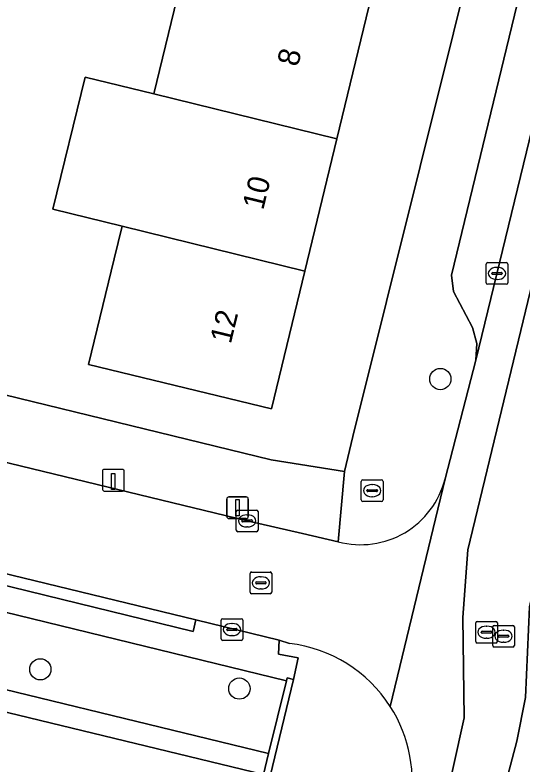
# Model space of a CAD drawing. Extents: x 162803 to 163818, y 381639 to 382475.
# Drawn here: x 163505.75 to 163529.1, y 382271.69 to 382306.18 of the extents above; entities that cross this region are included whole.
import ezdxf

# ---------------------------------------------------------------- set-up
doc = ezdxf.new("R2010")
doc.units = 0
for name, color, linetype in [('IMGEO_Boom', 7, 'Continuous'), ('IMGEO_Brandkraan', 7, 'Continuous'), ('IMGEO_Erf', 7, 'Continuous'), ('IMGEO_Groenvoorziening', 7, 'Continuous'), ('IMGEO_Haag', 7, 'Continuous'), ('IMGEO_Kolk', 7, 'Continuous'), ('IMGEO_Laadpaal', 7, 'Continuous'), ('IMGEO_Lichtmast', 7, 'Continuous'), ('IMGEO_Muur', 7, 'Continuous'), ('IMGEO_Oever', 7, 'Continuous'), ('IMGEO_Pand', 7, 'Continuous'), ('IMGEO_Pand_nummerreeks', 7, 'Continuous'), ('IMGEO_Parkeervlak_open', 7, 'Continuous'), ('IMGEO_Rijbaan_lokaal_gesloten', 7, 'Continuous'), ('IMGEO_Rijbaan_lokaal_open', 7, 'Continuous'), ('IMGEO_Rioolput', 7, 'Continuous'), ('IMGEO_Voetpad_open', 7, 'Continuous'), ('IMGEO_Waterloop', 7, 'Continuous')]:
    doc.layers.add(name, color=color, linetype=linetype)

msp = doc.modelspace()

# ---------------------------------------------------------------- linework, layer by layer
at = {"layer": 'IMGEO_Boom'}
for centre in [(163525.343, 382289.418), (163506.92, 382276.056), (163516.087, 382275.169)]:
    msp.add_circle(centre, 0.489, dxfattribs=at)
at = {"layer": 'IMGEO_Brandkraan'}
for p, q in [((163521.702, 382283.854), (163521.702, 382284.706)), ((163521.777, 382284.78), (163522.629, 382284.78)), ((163522.703, 382284.706), (163522.703, 382283.854)), ((163521.961, 382284.274), (163521.961, 382284.286)), ((163522.004, 382284.323), (163522.402, 382284.323)), ((163522.19, 382284.56), (163522.215, 382284.56)), ((163522.445, 382284.286), (163522.445, 382284.274)), ((163522.399, 382284.237), (163522.001, 382284.237)), ((163522.213, 382284), (163522.188, 382284)), ((163522.629, 382283.78), (163521.777, 382283.78))]:
    msp.add_line(p, q, dxfattribs=at)
for points in [[(163521.702, 382283.854), (163521.702, 382284.706)], [(163521.777, 382284.78), (163522.629, 382284.78)], [(163522.703, 382284.706), (163522.703, 382283.854)], [(163522.629, 382283.78), (163521.777, 382283.78)]]:
    msp.add_lwpolyline(points, dxfattribs=at)
for centre, radius, start, end in [((163521.779, 382284.704), 0.0765, 91.552, 178.448), ((163521.779, 382284.704), 0.0765, 91.552, 178.448), ((163522.627, 382284.704), 0.0765, 1.552, 88.448), ((163522.627, 382284.704), 0.0765, 1.552, 88.448), ((163522.001, 382284.283), 0.0403, 85.8775, 175.7526), ((163521.998, 382284.273), 0.0366, 178.938, 274.7102), ((163522.402, 382284.28), 0.043, 264.8664, 352.4533), ((163522.406, 382284.285), 0.0386, 1.7309, 96.639), ((163521.779, 382283.856), 0.0765, 181.552, 268.448), ((163521.779, 382283.856), 0.0765, 181.552, 268.448), ((163522.627, 382283.856), 0.0765, 271.552, 358.448), ((163522.627, 382283.856), 0.0765, 271.552, 358.448)]:
    msp.add_arc(centre, radius, start, end, dxfattribs=at)
for centre, major_axis, ratio, start_param, end_param in [((163522.189, 382284.28), (-0.387, 0.002), 0.722429, 4.712389, 7.853982), ((163522.214, 382284.28), (-0.39, 0.002), 0.717154, 1.570796, 4.712389)]:
    msp.add_ellipse(centre, major_axis=major_axis, ratio=ratio, start_param=start_param, end_param=end_param, dxfattribs=at)
at = {"layer": 'IMGEO_Erf'}
for points in [[(163505.231, 382317.127), (163501.728, 382302.493), (163500.861, 382298.874), (163500, 382295.277), (163498.798, 382290.267), (163517.544, 382285.702), (163520.922, 382285.155), (163521.309, 382286.768), (163529.05, 382317.809)], [(163522.049, 382306.553), (163520.576, 382300.473), (163519.103, 382294.392), (163517.567, 382288.049), (163509.14, 382290.088), (163510.316, 382294.948), (163510.682, 382296.461), (163507.498, 382297.243), (163508.991, 382303.32), (163512.153, 382302.543), (163513.624, 382308.623)]]:
    msp.add_lwpolyline(points, dxfattribs=at)
at = {"layer": 'IMGEO_Groenvoorziening'}
for points in [[(163518.256, 382275.522), (163500, 382279.97), (163472.157, 382286.755), (163420.351, 382299.356), (163416.686, 382300.253), (163349.883, 382316.551), (163343.388, 382318.134), (163324.098, 382322.834), (163323.248, 382319.272), (163500.236, 382276.35), (163517.432, 382272.18)], [(163490.738, 382283.998), (163490.619, 382283.491), (163500.284, 382281.136), (163513.959, 382277.803), (163514.087, 382278.331)]]:
    msp.add_lwpolyline(points, close=True, dxfattribs=at)
msp.add_lwpolyline([(163472.157, 382286.755), (163500, 382279.97), (163518.256, 382275.522), (163518.29, 382275.658), (163518.575, 382275.587), (163518.801, 382276.586), (163517.882, 382276.755), (163517.921, 382277.4), (163514.087, 382278.331), (163513.959, 382277.803), (163500.284, 382281.136), (163490.619, 382283.491), (163490.738, 382283.998), (163489.329, 382284.34), (163489.206, 382283.835), (163482.39, 382285.497), (163482.482, 382286.001), (163480.667, 382286.442), (163480.567, 382285.941), (163472.441, 382287.921)], dxfattribs=at)
at = {"layer": 'IMGEO_Haag'}
msp.add_lwpolyline([(163490.619, 382283.491), (163500.284, 382281.136), (163513.959, 382277.803), (163514.087, 382278.331), (163490.738, 382283.998)], close=True, dxfattribs=at)
at = {"layer": 'IMGEO_Kolk'}
for p, q in [((163527.45, 382293.856), (163527.45, 382294.708)), ((163527.525, 382294.782), (163528.377, 382294.782)), ((163528.451, 382294.708), (163528.451, 382293.856)), ((163527.709, 382294.276), (163527.709, 382294.288)), ((163527.752, 382294.325), (163528.15, 382294.325)), ((163527.938, 382294.562), (163527.963, 382294.562)), ((163528.193, 382294.288), (163528.193, 382294.276)), ((163528.147, 382294.239), (163527.749, 382294.239)), ((163527.961, 382294.002), (163527.936, 382294.002)), ((163528.377, 382293.782), (163527.525, 382293.782)), ((163515.944, 382282.463), (163515.944, 382283.315)), ((163516.019, 382283.389), (163516.871, 382283.389)), ((163516.945, 382283.315), (163516.945, 382282.463)), ((163516.203, 382282.883), (163516.203, 382282.895)), ((163516.246, 382282.932), (163516.644, 382282.932)), ((163516.432, 382283.169), (163516.457, 382283.169)), ((163516.687, 382282.895), (163516.687, 382282.883)), ((163516.641, 382282.846), (163516.243, 382282.846)), ((163516.455, 382282.609), (163516.43, 382282.609)), ((163516.871, 382282.389), (163516.019, 382282.389)), ((163515.247, 382277.46), (163515.247, 382278.312)), ((163515.322, 382278.386), (163516.174, 382278.386)), ((163515.735, 382278.166), (163515.76, 382278.166)), ((163516.248, 382278.312), (163516.248, 382277.46)), ((163515.506, 382277.88), (163515.506, 382277.892)), ((163515.944, 382277.843), (163515.546, 382277.843)), ((163515.549, 382277.929), (163515.947, 382277.929)), ((163515.99, 382277.892), (163515.99, 382277.88)), ((163516.174, 382277.386), (163515.322, 382277.386)), ((163515.758, 382277.606), (163515.733, 382277.606))]:
    msp.add_line(p, q, dxfattribs=at)
for points in [[(163527.45, 382293.856), (163527.45, 382294.708)], [(163527.525, 382294.782), (163528.377, 382294.782)], [(163528.451, 382294.708), (163528.451, 382293.856)], [(163528.377, 382293.782), (163527.525, 382293.782)], [(163515.944, 382282.463), (163515.944, 382283.315)], [(163516.019, 382283.389), (163516.871, 382283.389)], [(163516.945, 382283.315), (163516.945, 382282.463)], [(163516.871, 382282.389), (163516.019, 382282.389)], [(163515.247, 382277.46), (163515.247, 382278.312)], [(163515.322, 382278.386), (163516.174, 382278.386)], [(163516.248, 382278.312), (163516.248, 382277.46)], [(163516.174, 382277.386), (163515.322, 382277.386)]]:
    msp.add_lwpolyline(points, dxfattribs=at)
for centre, radius, start, end in [((163527.527, 382294.706), 0.0765, 91.552, 178.448), ((163527.527, 382294.706), 0.0765, 91.552, 178.448), ((163528.375, 382294.706), 0.0765, 1.552, 88.448), ((163528.375, 382294.706), 0.0765, 1.552, 88.448), ((163527.749, 382294.285), 0.0403, 85.8775, 175.7526), ((163527.746, 382294.275), 0.0366, 178.938, 274.7102), ((163528.15, 382294.282), 0.043, 264.8664, 352.4533), ((163528.154, 382294.287), 0.0386, 1.7309, 96.639), ((163527.527, 382293.858), 0.0765, 181.552, 268.448), ((163527.527, 382293.858), 0.0765, 181.552, 268.448), ((163528.375, 382293.858), 0.0765, 271.552, 358.448), ((163528.375, 382293.858), 0.0765, 271.552, 358.448), ((163516.021, 382283.313), 0.0765, 91.552, 178.448), ((163516.021, 382283.313), 0.0765, 91.552, 178.448), ((163516.869, 382283.313), 0.0765, 1.552, 88.448), ((163516.869, 382283.313), 0.0765, 1.552, 88.448), ((163516.243, 382282.892), 0.0403, 85.8775, 175.7526), ((163516.648, 382282.894), 0.0386, 1.7309, 96.639), ((163516.24, 382282.882), 0.0366, 178.938, 274.7102), ((163516.644, 382282.889), 0.043, 264.8664, 352.4533), ((163516.021, 382282.465), 0.0765, 181.552, 268.448), ((163516.021, 382282.465), 0.0765, 181.552, 268.448), ((163516.869, 382282.465), 0.0765, 271.552, 358.448), ((163516.869, 382282.465), 0.0765, 271.552, 358.448), ((163515.324, 382278.31), 0.0765, 91.552, 178.448), ((163515.324, 382278.31), 0.0765, 91.552, 178.448), ((163516.172, 382278.31), 0.0765, 1.552, 88.448), ((163516.172, 382278.31), 0.0765, 1.552, 88.448), ((163515.546, 382277.889), 0.0403, 85.8775, 175.7526), ((163515.543, 382277.879), 0.0366, 178.938, 274.7102), ((163515.947, 382277.886), 0.043, 264.8664, 352.4533), ((163515.951, 382277.891), 0.0386, 1.7309, 96.639), ((163515.324, 382277.462), 0.0765, 181.552, 268.448), ((163515.324, 382277.462), 0.0765, 181.552, 268.448), ((163516.172, 382277.462), 0.0765, 271.552, 358.448), ((163516.172, 382277.462), 0.0765, 271.552, 358.448)]:
    msp.add_arc(centre, radius, start, end, dxfattribs=at)
for centre, major_axis, ratio, start_param, end_param in [((163527.937, 382294.282), (-0.387, 0.002), 0.722429, 4.712389, 7.853982), ((163527.962, 382294.282), (-0.39, 0.002), 0.717154, 1.570796, 4.712389), ((163516.431, 382282.889), (-0.387, 0.002), 0.722429, 4.712389, 7.853982), ((163516.456, 382282.889), (-0.39, 0.002), 0.717154, 1.570796, 4.712389), ((163515.734, 382277.886), (-0.387, 0.002), 0.722429, 4.712389, 7.853982), ((163515.759, 382277.886), (-0.39, 0.002), 0.717154, 1.570796, 4.712389)]:
    msp.add_ellipse(centre, major_axis=major_axis, ratio=ratio, start_param=start_param, end_param=end_param, dxfattribs=at)
at = {"layer": 'IMGEO_Laadpaal'}
for p, q in [((163509.783, 382285.177), (163509.783, 382284.336)), ((163509.783, 382285.177), (163509.783, 382284.336)), ((163510.699, 382285.261), (163509.858, 382285.261)), ((163510.699, 382285.261), (163509.858, 382285.261)), ((163510.783, 382284.345), (163510.783, 382285.186)), ((163510.783, 382284.345), (163510.783, 382285.186)), ((163509.867, 382284.261), (163510.708, 382284.261)), ((163509.867, 382284.261), (163510.708, 382284.261))]:
    msp.add_line(p, q, dxfattribs=at)
msp.add_lwpolyline([(163510.198, 382285.074), (163510.358, 382285.074), (163510.358, 382284.341), (163510.198, 382284.341), (163510.198, 382285.074)], dxfattribs=at)
for centre, start, end in [((163509.861, 382285.183), 92.4484, 184.2845), ((163509.861, 382285.183), 92.4484, 184.2845), ((163510.705, 382285.183), 2.4484, 94.2845), ((163510.705, 382285.183), 2.4484, 94.2845), ((163509.861, 382284.339), 182.4484, 274.2845), ((163509.861, 382284.339), 182.4484, 274.2845), ((163510.705, 382284.339), 272.4484, 4.2845), ((163510.705, 382284.339), 272.4484, 4.2845)]:
    msp.add_arc(centre, 0.0779, start, end, dxfattribs=at)
at = {"layer": 'IMGEO_Lichtmast'}
for p, q in [((163515.608, 382283.995), (163516.398, 382283.995)), ((163516.398, 382283.995), (163515.608, 382283.995)), ((163515.508, 382283.095), (163515.508, 382283.895)), ((163515.508, 382283.895), (163515.508, 382283.095)), ((163516.498, 382283.895), (163516.498, 382283.095)), ((163516.498, 382283.095), (163516.498, 382283.895)), ((163516.398, 382282.995), (163515.608, 382282.995)), ((163515.608, 382282.995), (163516.398, 382282.995))]:
    msp.add_line(p, q, dxfattribs=at)
msp.add_lwpolyline([(163515.928, 382283.87), (163516.078, 382283.87), (163516.078, 382283.12), (163515.928, 382283.12), (163515.928, 382283.87)], dxfattribs=at)
for centre, start, end in [((163515.608, 382283.895), 90, 180), ((163515.608, 382283.895), 90, 180), ((163516.398, 382283.895), 0, 90), ((163516.398, 382283.895), 360, 90), ((163515.608, 382283.095), 180, 270), ((163515.608, 382283.095), 180, 270), ((163516.398, 382283.095), 270, 0), ((163516.398, 382283.095), 270, 0)]:
    msp.add_arc(centre, 0.1, start, end, dxfattribs=at)
at = {"layer": 'IMGEO_Muur'}
msp.add_lwpolyline([(163518.256, 382275.522), (163517.432, 382272.18), (163517.192, 382271.209), (163517.501, 382271.135), (163518.575, 382275.587), (163518.29, 382275.658)], close=True, dxfattribs=at)
at = {"layer": 'IMGEO_Oever'}
msp.add_lwpolyline([(163323.248, 382319.272), (163323.016, 382318.299), (163500, 382275.378), (163517.192, 382271.209), (163517.432, 382272.18), (163500.236, 382276.35)], close=True, dxfattribs=at)
at = {"layer": 'IMGEO_Pand'}
for points in [[(163520.576, 382300.473), (163522.049, 382306.553), (163513.624, 382308.623), (163512.153, 382302.543)], [(163520.576, 382300.473), (163512.153, 382302.543), (163508.991, 382303.32), (163507.498, 382297.243), (163510.682, 382296.461), (163519.103, 382294.392)], [(163519.103, 382294.392), (163510.682, 382296.461), (163510.316, 382294.948), (163509.14, 382290.088), (163517.567, 382288.049)]]:
    msp.add_lwpolyline(points, close=True, dxfattribs=at)
at = {"layer": 'IMGEO_Parkeervlak_open'}
msp.add_lwpolyline([(163533.27, 382316.177), (163532.949, 382315.579), (163532.432, 382315.14), (163530.988, 382314.371), (163530.571, 382313.655), (163525.86, 382294.194), (163525.94, 382293.442), (163526.82, 382291.787), (163527.025, 382291.051), (163526.98, 382290.289)], close=True, dxfattribs=at)
at = {"layer": 'IMGEO_Rijbaan_lokaal_gesloten'}
msp.add_lwpolyline([(163544.709, 382330.049), (163542.029, 382330.672), (163541.062, 382326.702), (163539.103, 382319.531), (163535.887, 382306.253), (163531.411, 382287.771), (163529.894, 382280.923), (163529.452, 382278.926), (163529.26, 382274.761), (163528.862, 382272.745), (163527.797, 382268.683), (163530.502, 382268.038), (163534.889, 382284.603), (163535.567, 382286.764), (163535.556, 382286.935), (163535.349, 382291.408), (163535.939, 382293.844), (163540.144, 382311.205)], close=True, dxfattribs=at)
for points in [[(163535.943, 382320.168), (163535.247, 382317.325), (163526.606, 382281.551), (163526.376, 382278.443), (163526.44, 382273.819), (163525.433, 382269.246), (163527.797, 382268.683), (163528.862, 382272.745), (163529.26, 382274.761), (163529.452, 382278.926), (163529.894, 382280.923), (163531.411, 382287.771), (163535.887, 382306.253), (163539.103, 382319.531), (163541.062, 382326.702)], [(163534.235, 382320.576), (163533.434, 382316.862), (163533.27, 382316.177), (163526.98, 382290.289), (163525.558, 382284.817), (163523.035, 382274.346)], [(163523.921, 382269.606), (163525.433, 382269.246), (163526.44, 382273.819), (163526.376, 382278.443), (163526.606, 382281.551), (163535.247, 382317.325)]]:
    msp.add_lwpolyline(points, dxfattribs=at)
msp.add_arc((163517.645, 382270.886), 6.405, 348.4757, 32.6994, dxfattribs=at)
at = {"layer": 'IMGEO_Rijbaan_lokaal_open'}
for points in [[(163439.177, 382301.597), (163438.06, 382296.783), (163458.174, 382291.901), (163459.698, 382291.531), (163480.667, 382286.442), (163482.482, 382286.001), (163489.329, 382284.34), (163490.738, 382283.998), (163514.087, 382278.331), (163517.921, 382277.4), (163518.39, 382277.248)], [(163520.643, 382281.927), (163518.999, 382282.304), (163516.445, 382282.889), (163439.177, 382301.597)], [(163523.035, 382274.346), (163525.558, 382284.817)]]:
    msp.add_lwpolyline(points, dxfattribs=at)
for centre, radius, start, end in [((163521.674, 382285.798), 4.006, 255.0839, 345.8268), ((163517.646, 382270.888), 6.403, 32.6834, 83.3258)]:
    msp.add_arc(centre, radius, start, end, dxfattribs=at)
at = {"layer": 'IMGEO_Rioolput'}
for p, q in [((163516.652, 382280.535), (163517.504, 382280.535)), ((163516.577, 382279.609), (163516.577, 382280.461)), ((163517.065, 382280.315), (163517.09, 382280.315)), ((163517.578, 382280.461), (163517.578, 382279.609)), ((163516.836, 382280.029), (163516.836, 382280.041)), ((163517.274, 382279.992), (163516.876, 382279.992)), ((163516.879, 382280.078), (163517.277, 382280.078)), ((163517.32, 382280.041), (163517.32, 382280.029)), ((163517.504, 382279.535), (163516.652, 382279.535)), ((163517.088, 382279.755), (163517.063, 382279.755)), ((163526.969, 382277.336), (163526.969, 382278.188)), ((163527.044, 382278.262), (163527.896, 382278.262)), ((163527.827, 382278.078), (163528.679, 382278.078)), ((163527.97, 382278.188), (163527.97, 382277.336)), ((163527.228, 382277.756), (163527.228, 382277.768)), ((163527.271, 382277.805), (163527.669, 382277.805)), ((163527.457, 382278.042), (163527.482, 382278.042)), ((163527.712, 382277.768), (163527.712, 382277.756)), ((163527.752, 382277.152), (163527.752, 382278.004)), ((163528.24, 382277.858), (163528.265, 382277.858)), ((163528.753, 382278.004), (163528.753, 382277.152)), ((163527.666, 382277.719), (163527.268, 382277.719)), ((163527.48, 382277.482), (163527.455, 382277.482)), ((163528.011, 382277.572), (163528.011, 382277.584)), ((163528.449, 382277.535), (163528.051, 382277.535)), ((163528.054, 382277.621), (163528.452, 382277.621)), ((163528.495, 382277.584), (163528.495, 382277.572)), ((163527.896, 382277.262), (163527.044, 382277.262)), ((163528.679, 382277.078), (163527.827, 382277.078)), ((163528.263, 382277.298), (163528.238, 382277.298))]:
    msp.add_line(p, q, dxfattribs=at)
for points in [[(163516.652, 382280.535), (163517.504, 382280.535)], [(163516.577, 382279.609), (163516.577, 382280.461)], [(163517.578, 382280.461), (163517.578, 382279.609)], [(163517.504, 382279.535), (163516.652, 382279.535)], [(163526.969, 382277.336), (163526.969, 382278.188)], [(163527.044, 382278.262), (163527.896, 382278.262)], [(163527.827, 382278.078), (163528.679, 382278.078)], [(163527.97, 382278.188), (163527.97, 382277.336)], [(163527.752, 382277.152), (163527.752, 382278.004)], [(163528.753, 382278.004), (163528.753, 382277.152)], [(163527.896, 382277.262), (163527.044, 382277.262)], [(163528.679, 382277.078), (163527.827, 382277.078)]]:
    msp.add_lwpolyline(points, dxfattribs=at)
for centre, radius, start, end in [((163516.654, 382280.459), 0.0765, 91.552, 178.448), ((163516.654, 382280.459), 0.0765, 91.552, 178.448), ((163517.502, 382280.459), 0.0765, 1.552, 88.448), ((163517.502, 382280.459), 0.0765, 1.552, 88.448), ((163516.876, 382280.038), 0.0403, 85.8775, 175.7526), ((163516.873, 382280.028), 0.0366, 178.938, 274.7102), ((163517.277, 382280.035), 0.043, 264.8664, 352.4533), ((163517.281, 382280.04), 0.0386, 1.7309, 96.639), ((163516.654, 382279.611), 0.0765, 181.552, 268.448), ((163516.654, 382279.611), 0.0765, 181.552, 268.448), ((163517.502, 382279.611), 0.0765, 271.552, 358.448), ((163517.502, 382279.611), 0.0765, 271.552, 358.448), ((163527.046, 382278.186), 0.0765, 91.552, 178.448), ((163527.046, 382278.186), 0.0765, 91.552, 178.448), ((163527.829, 382278.002), 0.0765, 91.552, 178.448), ((163527.829, 382278.002), 0.0765, 91.552, 178.448), ((163527.894, 382278.186), 0.0765, 1.552, 88.448), ((163527.894, 382278.186), 0.0765, 1.552, 88.448), ((163528.677, 382278.002), 0.0765, 1.552, 88.448), ((163528.677, 382278.002), 0.0765, 1.552, 88.448), ((163527.268, 382277.765), 0.0403, 85.8775, 175.7526), ((163527.265, 382277.755), 0.0366, 178.938, 274.7102), ((163527.669, 382277.762), 0.043, 264.8664, 352.4533), ((163527.673, 382277.767), 0.0386, 1.7309, 96.639), ((163528.051, 382277.581), 0.0403, 85.8775, 175.7526), ((163528.048, 382277.571), 0.0366, 178.938, 274.7102), ((163528.452, 382277.578), 0.043, 264.8664, 352.4533), ((163528.456, 382277.583), 0.0386, 1.7309, 96.639), ((163527.046, 382277.338), 0.0765, 181.552, 268.448), ((163527.046, 382277.338), 0.0765, 181.552, 268.448), ((163527.829, 382277.154), 0.0765, 181.552, 268.448), ((163527.829, 382277.154), 0.0765, 181.552, 268.448), ((163527.894, 382277.338), 0.0765, 271.552, 358.448), ((163527.894, 382277.338), 0.0765, 271.552, 358.448), ((163528.677, 382277.154), 0.0765, 271.552, 358.448), ((163528.677, 382277.154), 0.0765, 271.552, 358.448)]:
    msp.add_arc(centre, radius, start, end, dxfattribs=at)
for centre, major_axis, ratio, start_param, end_param in [((163517.064, 382280.035), (-0.387, 0.002), 0.722429, 4.712389, 7.853982), ((163517.089, 382280.035), (-0.39, 0.002), 0.717154, 1.570796, 4.712389), ((163527.456, 382277.762), (-0.387, 0.002), 0.722429, 4.712389, 7.853982), ((163527.481, 382277.762), (-0.39, 0.002), 0.717154, 1.570796, 4.712389), ((163528.239, 382277.578), (-0.387, 0.002), 0.722429, 4.712389, 7.853982), ((163528.264, 382277.578), (-0.39, 0.002), 0.717154, 1.570796, 4.712389)]:
    msp.add_ellipse(centre, major_axis=major_axis, ratio=ratio, start_param=start_param, end_param=end_param, dxfattribs=at)
at = {"layer": 'IMGEO_Voetpad_open'}
for points in [[(163526.98, 382290.289), (163527.025, 382291.051), (163526.82, 382291.787), (163525.94, 382293.442), (163525.86, 382294.194), (163530.571, 382313.655), (163530.988, 382314.371), (163532.432, 382315.14), (163532.949, 382315.579), (163533.27, 382316.177), (163533.434, 382316.862), (163529.05, 382317.809), (163521.309, 382286.768), (163520.922, 382285.155), (163520.643, 382281.927)], [(163438.601, 382301.725), (163439.177, 382301.597), (163516.445, 382282.889), (163518.999, 382282.304), (163520.643, 382281.927), (163520.922, 382285.155), (163517.544, 382285.702), (163498.798, 382290.267), (163497.29, 382290.634), (163454.429, 382301.07)], [(163525.558, 382284.817), (163526.98, 382290.289)], [(163518.39, 382277.248), (163517.921, 382277.4), (163517.882, 382276.755), (163518.801, 382276.586), (163518.575, 382275.587), (163517.501, 382271.135), (163523.921, 382269.606)]]:
    msp.add_lwpolyline(points, dxfattribs=at)
for centre, radius, start, end in [((163521.674, 382285.798), 4.006, 255.0839, 345.8268), ((163517.646, 382270.888), 6.403, 32.6834, 83.3258), ((163517.645, 382270.886), 6.405, 348.4757, 32.6994)]:
    msp.add_arc(centre, radius, start, end, dxfattribs=at)
at = {"layer": 'IMGEO_Waterloop'}
msp.add_lwpolyline([(163735.297, 382218.301), (163604.826, 382250), (163534.382, 382267.115), (163534.028, 382267.199), (163532.149, 382267.647), (163530.502, 382268.038), (163527.797, 382268.683), (163525.433, 382269.246), (163523.921, 382269.606), (163517.501, 382271.135), (163517.192, 382271.209), (163500, 382275.378), (163323.016, 382318.299)], dxfattribs=at)

# ---------------------------------------------------------------- texts
at = {"layer": 'IMGEO_Pand_nummerreeks'}
for s, p in [('8', (163518.781, 382303.767)), ('10', (163517.182, 382297.164)), ('12', (163515.69, 382291.003))]:
    msp.add_text(s, height=1, rotation=76.3846, dxfattribs=at).set_placement(p)

doc.saveas('drawing.dxf')
